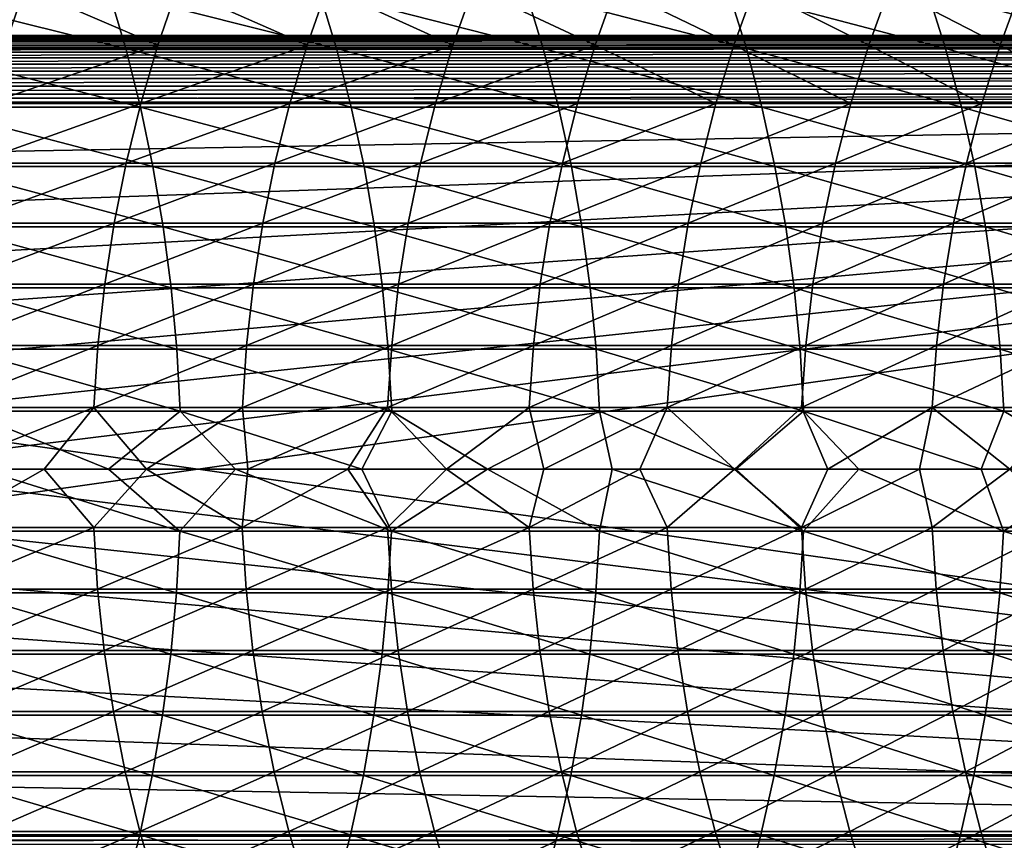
# Model space of a CAD drawing. Header units: metres. Extents: x -24 to 236, y -24 to 24.
# Tile 279 of 316: x 194.74 to 202.12, y -2.78 to 3.37. Entities that reach past the tile are written whole.
import ezdxf

# ---------------------------------------------------------------- set-up
doc = ezdxf.new("R2010")
doc.units = ezdxf.units.M
doc.layers.add('solid_10392024', color=7, linetype='CONTINUOUS')

msp = doc.modelspace()

# ---------------------------------------------------------------- linework, layer by layer
at = {"layer": 'solid_10392024'}
for points in [[(193.610458, 3.607058, 331.106781), (194.781372, 3.607063, 329.368286), (194.635315, 3.177375, 329.272034)], [(195.538849, 3.15177, 355.220276), (195.412613, 3.581986, 355.101105), (193.80954, 3.58199, 356.762817)], [(193.933319, 3.151773, 356.884552), (195.538849, 3.15177, 355.220276), (193.80954, 3.58199, 356.762817)], [(194.781372, 3.607063, 329.368286), (195.77951, 3.177382, 327.503815), (194.635315, 3.177375, 329.272034)], [(194.781372, 3.607063, 329.368286), (195.927307, 3.607071, 327.597382), (195.77951, 3.177382, 327.503815)], [(197.117188, 3.15177, 353.516327), (196.988571, 3.581986, 353.399719), (195.412613, 3.581986, 355.101105)], [(195.538849, 3.15177, 355.220276), (197.117188, 3.15177, 353.516327), (195.412613, 3.581986, 355.101105)], [(195.927307, 3.607071, 327.597382), (196.8983, 3.177386, 325.703949), (195.77951, 3.177382, 327.503815)], [(195.927307, 3.607071, 327.597382), (197.04776, 3.607075, 325.7948), (196.8983, 3.177386, 325.703949)], [(197.04776, 3.607075, 325.7948), (197.991119, 3.177386, 323.873108), (196.8983, 3.177386, 325.703949)], [(198.66777, 3.151776, 351.773346), (198.53685, 3.581993, 351.659332), (196.988571, 3.581986, 353.399719)], [(197.117188, 3.15177, 353.516327), (198.66777, 3.151776, 351.773346), (196.988571, 3.581986, 353.399719)], [(197.04776, 3.607075, 325.7948), (198.142181, 3.607075, 323.961273), (197.991119, 3.177386, 323.873108)], [(198.142181, 3.607075, 323.961273), (199.057465, 3.177381, 322.012024), (197.991119, 3.177386, 323.873108)], [(198.142181, 3.607075, 323.961273), (199.210083, 3.607069, 322.097504), (199.057465, 3.177381, 322.012024)], [(200.19014, 3.151782, 349.992157), (200.056992, 3.582, 349.880737), (198.53685, 3.581993, 351.659332)], [(198.66777, 3.151776, 351.773346), (200.19014, 3.151782, 349.992157), (198.53685, 3.581993, 351.659332)], [(199.210083, 3.607069, 322.097504), (200.096802, 3.177374, 320.12146), (199.057465, 3.177381, 322.012024)], [(199.210083, 3.607069, 322.097504), (200.2509, 3.607062, 320.204224), (200.096802, 3.177374, 320.12146)], [(201.683792, 3.151785, 348.173462), (201.548492, 3.582004, 348.064667), (200.056992, 3.582, 349.880737)], [(200.19014, 3.151782, 349.992157), (201.683792, 3.151785, 348.173462), (200.056992, 3.582, 349.880737)], [(200.2509, 3.607062, 320.204224), (201.108597, 3.177371, 318.202118), (200.096802, 3.177374, 320.12146)], [(200.2509, 3.607062, 320.204224), (201.264114, 3.607058, 318.282196), (201.108597, 3.177371, 318.202118)], [(201.264114, 3.607058, 318.282196), (202.092361, 3.177375, 316.254761), (201.108597, 3.177371, 318.202118)], [(201.264114, 3.607058, 318.282196), (202.249237, 3.607062, 316.332123), (202.092361, 3.177375, 316.254761)], [(203.148285, 3.151784, 346.318085), (203.01091, 3.582002, 346.211914), (201.548492, 3.582004, 348.064667)], [(201.683792, 3.151785, 348.173462), (203.148285, 3.151784, 346.318085), (201.548492, 3.582004, 348.064667)], [(202.249237, 3.607062, 316.332123), (203.047623, 3.177381, 314.280151), (202.092361, 3.177375, 316.254761)], [(215.5336, 3.246434, 33.390392), (176.534302, 3.246457, 33.390503), (176.5336, 3.25, 33.450001)], [(215.5336, 3.25, 44.450001), (176.5336, 3.25, 33.450001), (176.5336, 3.25, 44.450001)], [(215.5336, 3.25, 44.450001), (215.5336, 3.25, 33.450001), (176.5336, 3.25, 33.450001)], [(215.5336, 3.246434, 33.390392), (176.5336, 3.25, 33.450001), (215.5336, 3.25, 33.450001)], [(215.5336, 3.25, 44.450001), (176.5336, 3.25, 44.450001), (176.534302, 3.246457, 44.509499)], [(215.5336, 3.246354, 44.510269), (215.5336, 3.25, 44.450001), (176.534302, 3.246457, 44.509499)], [(215.5336, 3.246434, 33.390392), (176.536423, 3.235641, 33.331112), (176.534302, 3.246457, 33.390503)], [(215.5336, 3.246354, 44.510269), (176.534302, 3.246457, 44.509499), (176.536423, 3.235641, 44.56889)], [(215.5336, 3.246434, 33.390392), (215.5336, 3.235615, 33.330929), (176.536423, 3.235641, 33.331112)], [(215.5336, 3.235456, 44.569717), (215.5336, 3.246354, 44.510269), (176.536423, 3.235641, 44.56889)], [(215.5336, 3.235615, 33.330929), (176.539886, 3.217845, 33.27359), (176.536423, 3.235641, 33.331112)], [(215.5336, 3.235456, 44.569717), (176.536423, 3.235641, 44.56889), (176.539886, 3.217845, 44.626408)], [(215.5336, 3.235615, 33.330929), (215.5336, 3.217701, 33.273205), (176.539886, 3.217845, 33.27359)], [(215.5336, 3.217465, 44.627415), (215.5336, 3.235456, 44.569717), (176.539886, 3.217845, 44.626408)], [(215.5336, 3.217701, 33.273205), (176.544632, 3.193403, 33.218914), (176.539886, 3.217845, 33.27359)], [(215.5336, 3.217465, 44.627415), (176.539886, 3.217845, 44.626408), (176.544632, 3.193403, 44.681084)], [(215.5336, 3.217701, 33.273205), (215.5336, 3.192952, 33.218067), (176.544632, 3.193403, 33.218914)], [(215.5336, 3.192644, 44.682522), (215.5336, 3.217465, 44.627415), (176.544632, 3.193403, 44.681084)], [(215.5336, 3.192952, 33.218067), (176.550568, 3.162506, 33.167461), (176.544632, 3.193403, 33.218914)], [(215.5336, 3.192644, 44.682522), (176.544632, 3.193403, 44.681084), (176.550568, 3.162506, 44.73254)], [(215.5336, 3.192952, 33.218067), (215.5336, 3.161732, 33.166317), (176.550568, 3.162506, 33.167461)], [(215.5336, 3.161355, 44.73423), (215.5336, 3.192644, 44.682522), (176.550568, 3.162506, 44.73254)], [(195.77951, 3.177382, 327.503815), (195.650635, 2.739251, 327.422241), (194.50795, 2.739245, 329.18808)], [(194.635315, 3.177375, 329.272034), (195.77951, 3.177382, 327.503815), (194.50795, 2.739245, 329.18808)], [(196.8983, 3.177386, 325.703949), (196.767944, 2.739254, 325.624695), (195.650635, 2.739251, 327.422241)], [(195.77951, 3.177382, 327.503815), (196.8983, 3.177386, 325.703949), (195.650635, 2.739251, 327.422241)], [(197.991119, 3.177386, 323.873108), (197.859375, 2.739254, 323.796204), (196.767944, 2.739254, 325.624695)], [(196.8983, 3.177386, 325.703949), (197.991119, 3.177386, 323.873108), (196.767944, 2.739254, 325.624695)], [(197.991119, 3.177386, 323.873108), (199.057465, 3.177381, 322.012024), (197.859375, 2.739254, 323.796204)], [(199.057465, 3.177381, 322.012024), (198.924377, 2.73925, 321.9375), (197.859375, 2.739254, 323.796204)], [(199.057465, 3.177381, 322.012024), (199.962418, 2.739244, 320.049286), (198.924377, 2.73925, 321.9375)], [(199.057465, 3.177381, 322.012024), (200.096802, 3.177374, 320.12146), (199.962418, 2.739244, 320.049286)], [(200.096802, 3.177374, 320.12146), (200.972977, 2.739241, 318.132294), (199.962418, 2.739244, 320.049286)], [(200.096802, 3.177374, 320.12146), (201.108597, 3.177371, 318.202118), (200.972977, 2.739241, 318.132294)], [(201.108597, 3.177371, 318.202118), (201.955551, 2.739244, 316.187286), (200.972977, 2.739241, 318.132294)], [(201.108597, 3.177371, 318.202118), (202.092361, 3.177375, 316.254761), (201.955551, 2.739244, 316.187286)], [(202.092361, 3.177375, 316.254761), (202.909683, 2.73925, 314.215027), (201.955551, 2.739244, 316.187286)], [(202.092361, 3.177375, 316.254761), (203.047623, 3.177381, 314.280151), (202.909683, 2.73925, 314.215027)], [(215.5336, 3.161732, 33.166317), (176.557632, 3.125277, 33.119598), (176.550568, 3.162506, 33.167461)], [(215.5336, 3.161355, 44.73423), (176.550568, 3.162506, 44.73254), (176.557632, 3.125277, 44.780399)], [(215.5336, 3.161732, 33.166317), (215.5336, 3.124496, 33.11871), (176.557632, 3.125277, 33.119598)], [(215.5336, 3.124055, 44.781788), (215.5336, 3.161355, 44.73423), (176.557632, 3.125277, 44.780399)], [(215.5336, 3.124496, 33.11871), (176.565689, 3.082293, 33.076397), (176.557632, 3.125277, 33.119598)], [(215.5336, 3.124055, 44.781788), (176.557632, 3.125277, 44.780399), (176.565689, 3.082293, 44.823601)], [(215.5336, 3.124496, 33.11871), (215.5336, 3.081787, 33.075947), (176.565689, 3.082293, 33.076397)], [(215.5336, 3.08129, 44.824497), (215.5336, 3.124055, 44.781788), (176.565689, 3.082293, 44.823601)], [(195.648804, 2.713179, 355.324097), (195.538849, 3.15177, 355.220276), (193.933319, 3.151773, 356.884552)], [(194.041122, 2.713182, 356.990601), (195.648804, 2.713179, 355.324097), (193.933319, 3.151773, 356.884552)], [(197.229218, 2.713179, 353.617889), (197.117188, 3.15177, 353.516327), (195.538849, 3.15177, 355.220276)], [(195.648804, 2.713179, 355.324097), (197.229218, 2.713179, 353.617889), (195.538849, 3.15177, 355.220276)], [(198.781799, 2.713184, 351.87265), (198.66777, 3.151776, 351.773346), (197.117188, 3.15177, 353.516327)], [(197.229218, 2.713179, 353.617889), (198.781799, 2.713184, 351.87265), (197.117188, 3.15177, 353.516327)], [(200.306107, 2.713189, 350.089203), (200.19014, 3.151782, 349.992157), (198.66777, 3.151776, 351.773346)], [(198.781799, 2.713184, 351.87265), (200.306107, 2.713189, 350.089203), (198.66777, 3.151776, 351.773346)], [(201.801636, 2.713192, 348.268219), (201.683792, 3.151785, 348.173462), (200.19014, 3.151782, 349.992157)], [(200.306107, 2.713189, 350.089203), (201.801636, 2.713192, 348.268219), (200.19014, 3.151782, 349.992157)], [(203.267929, 2.713191, 346.410553), (203.148285, 3.151784, 346.318085), (201.683792, 3.151785, 348.173462)], [(201.801636, 2.713192, 348.268219), (203.267929, 2.713191, 346.410553), (201.683792, 3.151785, 348.173462)], [(215.5336, 3.081787, 33.075947), (176.574463, 3.034722, 33.03899), (176.565689, 3.082293, 33.076397)], [(215.5336, 3.08129, 44.824497), (176.565689, 3.082293, 44.823601), (176.574463, 3.034722, 44.861012)], [(215.5336, 3.081787, 33.075947), (215.5336, 3.034231, 33.038647), (176.574463, 3.034722, 33.03899)], [(215.5336, 3.033684, 44.861732), (215.5336, 3.08129, 44.824497), (176.574463, 3.034722, 44.861012)], [(215.5336, 3.034231, 33.038647), (176.583801, 2.983306, 33.007759), (176.574463, 3.034722, 33.03899)], [(215.5336, 3.033684, 44.861732), (176.574463, 3.034722, 44.861012), (176.583801, 2.983306, 44.892242)], [(215.5336, 3.034231, 33.038647), (215.5336, 2.982522, 33.007355), (176.583801, 2.983306, 33.007759)], [(215.5336, 2.981934, 44.892952), (215.5336, 3.033684, 44.861732), (176.583801, 2.983306, 44.892242)], [(215.5336, 2.982522, 33.007355), (176.593613, 2.92825, 32.982868), (176.583801, 2.983306, 33.007759)], [(215.5336, 2.981934, 44.892952), (176.583801, 2.983306, 44.892242), (176.593613, 2.92825, 44.917133)], [(215.5336, 2.982522, 33.007355), (215.5336, 2.927415, 32.982536), (176.593613, 2.92825, 32.982868)], [(215.5336, 2.926794, 44.917702), (215.5336, 2.981934, 44.892952), (176.593613, 2.92825, 44.917133)], [(215.5336, 2.927415, 32.982536), (176.603729, 2.870286, 32.964691), (176.593613, 2.92825, 32.982868)], [(215.5336, 2.926794, 44.917702), (176.593613, 2.92825, 44.917133), (176.603729, 2.870286, 44.93531)], [(215.5336, 2.927415, 32.982536), (215.5336, 2.869716, 32.964542), (176.603729, 2.870286, 32.964691)], [(215.5336, 2.869658, 44.935471), (215.5336, 2.926794, 44.917702), (176.603729, 2.870286, 44.93531)], [(215.5336, 2.869716, 32.964542), (176.613937, 2.81058, 32.953682), (176.603729, 2.870286, 32.964691)], [(215.5336, 2.869658, 44.935471), (176.603729, 2.870286, 44.93531), (176.613937, 2.81058, 44.946316)], [(215.5336, 2.869716, 32.964542), (215.5336, 2.810268, 32.953644), (176.613937, 2.81058, 32.953682)], [(215.5336, 2.810268, 44.946354), (215.5336, 2.869658, 44.935471), (176.613937, 2.81058, 44.946316)], [(215.5336, 2.75, 32.950001), (176.624084, 2.75, 32.950001), (176.613937, 2.81058, 32.953682)], [(215.5336, 2.810268, 32.953644), (215.5336, 2.75, 32.950001), (176.613937, 2.81058, 32.953682)], [(215.5336, 2.810268, 44.946354), (176.613937, 2.81058, 44.946316), (176.624084, 2.75, 44.950001)], [(215.5336, 2.810268, 44.946354), (176.624084, 2.75, 44.950001), (215.5336, 2.75, 44.950001)], [(215.5336, 2.75, 32.950001), (176.722778, 2.066648, 32.950001), (176.624084, 2.75, 32.950001)], [(215.5336, -2.75, 44.950001), (176.624084, 2.75, 44.950001), (176.722778, 2.066648, 44.950001)], [(215.5336, -2.75, 44.950001), (215.5336, 2.75, 44.950001), (176.624084, 2.75, 44.950001)], [(215.5336, 2.75, 32.950001), (176.624084, -2.75, 32.950001), (176.722778, -2.066648, 32.950001)], [(215.5336, 2.75, 32.950001), (215.5336, -2.75, 32.950001), (176.624084, -2.75, 32.950001)], [(215.5336, 2.75, 32.950001), (176.793396, 1.379858, 32.950001), (176.722778, 2.066648, 32.950001)], [(215.5336, 2.75, 32.950001), (176.722778, -2.066648, 32.950001), (176.793396, -1.379858, 32.950001)], [(215.5336, 2.75, 32.950001), (176.835846, 0.690638, 32.950001), (176.793396, 1.379858, 32.950001)], [(215.5336, 2.75, 32.950001), (176.793396, -1.379858, 32.950001), (176.835846, -0.690638, 32.950001)], [(215.5336, 2.75, 32.950001), (176.850006, 0, 32.950001), (176.835846, 0.690638, 32.950001)], [(215.5336, 2.75, 32.950001), (176.835846, -0.690638, 32.950001), (176.850006, 0, 32.950001)], [(195.650635, 2.739251, 327.422241), (195.541, 2.293841, 327.352814), (194.399597, 2.293836, 329.116669)], [(194.50795, 2.739245, 329.18808), (195.650635, 2.739251, 327.422241), (194.399597, 2.293836, 329.116669)], [(196.767944, 2.739254, 325.624695), (196.657074, 2.293844, 325.557281), (195.541, 2.293841, 327.352814)], [(195.650635, 2.739251, 327.422241), (196.767944, 2.739254, 325.624695), (195.541, 2.293841, 327.352814)], [(197.859375, 2.739254, 323.796204), (197.747299, 2.293844, 323.730774), (196.657074, 2.293844, 325.557281)], [(196.767944, 2.739254, 325.624695), (197.859375, 2.739254, 323.796204), (196.657074, 2.293844, 325.557281)], [(197.859375, 2.739254, 323.796204), (198.924377, 2.73925, 321.9375), (197.747299, 2.293844, 323.730774)], [(198.924377, 2.73925, 321.9375), (198.811157, 2.29384, 321.874084), (197.747299, 2.293844, 323.730774)], [(198.924377, 2.73925, 321.9375), (199.962418, 2.739244, 320.049286), (198.811157, 2.29384, 321.874084)], [(199.962418, 2.739244, 320.049286), (199.848099, 2.293835, 319.987854), (198.811157, 2.29384, 321.874084)], [(199.962418, 2.739244, 320.049286), (200.972977, 2.739241, 318.132294), (199.848099, 2.293835, 319.987854)], [(200.972977, 2.739241, 318.132294), (200.85762, 2.293833, 318.072876), (199.848099, 2.293835, 319.987854)], [(201.955551, 2.739244, 316.187286), (201.839172, 2.293836, 316.129883), (200.85762, 2.293833, 318.072876)], [(200.972977, 2.739241, 318.132294), (201.955551, 2.739244, 316.187286), (200.85762, 2.293833, 318.072876)], [(202.909683, 2.73925, 314.215027), (202.792328, 2.29384, 314.159637), (201.839172, 2.293836, 316.129883)], [(201.955551, 2.739244, 316.187286), (202.909683, 2.73925, 314.215027), (201.839172, 2.293836, 316.129883)], [(195.742172, 2.267378, 355.412262), (195.648804, 2.713179, 355.324097), (194.041122, 2.713182, 356.990601)], [(194.132675, 2.267381, 357.080627), (195.742172, 2.267378, 355.412262), (194.041122, 2.713182, 356.990601)], [(197.324341, 2.267378, 353.704132), (197.229218, 2.713179, 353.617889), (195.648804, 2.713179, 355.324097)], [(195.742172, 2.267378, 355.412262), (197.324341, 2.267378, 353.704132), (195.648804, 2.713179, 355.324097)], [(198.878632, 2.267382, 351.957001), (198.781799, 2.713184, 351.87265), (197.229218, 2.713179, 353.617889)], [(197.324341, 2.267378, 353.704132), (198.878632, 2.267382, 351.957001), (197.229218, 2.713179, 353.617889)], [(200.404587, 2.267387, 350.1716), (200.306107, 2.713189, 350.089203), (198.781799, 2.713184, 351.87265)], [(198.878632, 2.267382, 351.957001), (200.404587, 2.267387, 350.1716), (198.781799, 2.713184, 351.87265)], [(201.901703, 2.267389, 348.348694), (201.801636, 2.713192, 348.268219), (200.306107, 2.713189, 350.089203)], [(200.404587, 2.267387, 350.1716), (201.901703, 2.267389, 348.348694), (200.306107, 2.713189, 350.089203)], [(203.369537, 2.267388, 346.489075), (203.267929, 2.713191, 346.410553), (201.801636, 2.713192, 348.268219)], [(201.901703, 2.267389, 348.348694), (203.369537, 2.267388, 346.489075), (201.801636, 2.713192, 348.268219)], [(195.541, 2.293841, 327.352814), (195.450897, 1.842336, 327.295776), (194.310562, 1.842332, 329.057983)], [(194.399597, 2.293836, 329.116669), (195.541, 2.293841, 327.352814), (194.310562, 1.842332, 329.057983)], [(196.657074, 2.293844, 325.557281), (196.565948, 1.842339, 325.501862), (195.450897, 1.842336, 327.295776)], [(195.541, 2.293841, 327.352814), (196.657074, 2.293844, 325.557281), (195.450897, 1.842336, 327.295776)], [(197.747299, 2.293844, 323.730774), (197.655197, 1.842338, 323.677032), (196.565948, 1.842339, 325.501862)], [(196.657074, 2.293844, 325.557281), (197.747299, 2.293844, 323.730774), (196.565948, 1.842339, 325.501862)], [(197.747299, 2.293844, 323.730774), (198.811157, 2.29384, 321.874084), (197.655197, 1.842338, 323.677032)], [(198.811157, 2.29384, 321.874084), (198.718109, 1.842335, 321.82196), (197.655197, 1.842338, 323.677032)], [(198.811157, 2.29384, 321.874084), (199.848099, 2.293835, 319.987854), (198.718109, 1.842335, 321.82196)], [(199.848099, 2.293835, 319.987854), (199.754166, 1.842332, 319.937408), (198.718109, 1.842335, 321.82196)], [(199.848099, 2.293835, 319.987854), (200.85762, 2.293833, 318.072876), (199.754166, 1.842332, 319.937408)], [(200.85762, 2.293833, 318.072876), (200.762802, 1.84233, 318.024078), (199.754166, 1.842332, 319.937408)], [(201.839172, 2.293836, 316.129883), (201.74353, 1.842332, 316.082703), (200.762802, 1.84233, 318.024078)], [(200.85762, 2.293833, 318.072876), (201.839172, 2.293836, 316.129883), (200.762802, 1.84233, 318.024078)], [(202.792328, 2.29384, 314.159637), (202.695908, 1.842335, 314.114105), (201.74353, 1.842332, 316.082703)], [(201.839172, 2.293836, 316.129883), (202.792328, 2.29384, 314.159637), (201.74353, 1.842332, 316.082703)], [(195.81871, 1.815553, 355.484528), (195.742172, 2.267378, 355.412262), (194.132675, 2.267381, 357.080627)], [(194.207718, 1.815555, 357.154449), (195.81871, 1.815553, 355.484528), (194.132675, 2.267381, 357.080627)], [(197.402328, 1.815553, 353.774841), (197.324341, 2.267378, 353.704132), (195.742172, 2.267378, 355.412262)], [(195.81871, 1.815553, 355.484528), (197.402328, 1.815553, 353.774841), (195.742172, 2.267378, 355.412262)], [(198.958023, 1.815556, 352.026123), (198.878632, 2.267382, 351.957001), (197.324341, 2.267378, 353.704132)], [(197.402328, 1.815553, 353.774841), (198.958023, 1.815556, 352.026123), (197.324341, 2.267378, 353.704132)], [(200.485306, 1.81556, 350.239136), (200.404587, 2.267387, 350.1716), (198.878632, 2.267382, 351.957001)], [(198.958023, 1.815556, 352.026123), (200.485306, 1.81556, 350.239136), (198.878632, 2.267382, 351.957001)], [(201.983734, 1.815562, 348.414673), (201.901703, 2.267389, 348.348694), (200.404587, 2.267387, 350.1716)], [(200.485306, 1.81556, 350.239136), (201.983734, 1.815562, 348.414673), (200.404587, 2.267387, 350.1716)], [(203.452835, 1.815561, 346.553436), (203.369537, 2.267388, 346.489075), (201.901703, 2.267389, 348.348694)], [(201.983734, 1.815562, 348.414673), (203.452835, 1.815561, 346.553436), (201.901703, 2.267389, 348.348694)], [(215.5336, -2.75, 44.950001), (176.722778, 2.066648, 44.950001), (176.793396, 1.379858, 44.950001)], [(195.87822, 1.358904, 355.54071), (195.81871, 1.815553, 355.484528), (194.207718, 1.815555, 357.154449)], [(194.266068, 1.358905, 357.211853), (195.87822, 1.358904, 355.54071), (194.207718, 1.815555, 357.154449)], [(195.450897, 1.842336, 327.295776), (195.380569, 1.385936, 327.251251), (194.241058, 1.385933, 329.012207)], [(194.310562, 1.842332, 329.057983), (195.450897, 1.842336, 327.295776), (194.241058, 1.385933, 329.012207)], [(196.565948, 1.842339, 325.501862), (196.494843, 1.385938, 325.458618), (195.380569, 1.385936, 327.251251)], [(195.450897, 1.842336, 327.295776), (196.565948, 1.842339, 325.501862), (195.380569, 1.385936, 327.251251)], [(197.462952, 1.358904, 353.829803), (197.402328, 1.815553, 353.774841), (195.81871, 1.815553, 355.484528)], [(195.87822, 1.358904, 355.54071), (197.462952, 1.358904, 353.829803), (195.81871, 1.815553, 355.484528)], [(196.565948, 1.842339, 325.501862), (197.655197, 1.842338, 323.677032), (196.494843, 1.385938, 325.458618)], [(197.655197, 1.842338, 323.677032), (197.583328, 1.385938, 323.635071), (196.494843, 1.385938, 325.458618)], [(199.019745, 1.358906, 352.079895), (198.958023, 1.815556, 352.026123), (197.402328, 1.815553, 353.774841)], [(197.462952, 1.358904, 353.829803), (199.019745, 1.358906, 352.079895), (197.402328, 1.815553, 353.774841)], [(197.655197, 1.842338, 323.677032), (198.718109, 1.842335, 321.82196), (197.583328, 1.385938, 323.635071)], [(198.718109, 1.842335, 321.82196), (198.645493, 1.385936, 321.781281), (197.583328, 1.385938, 323.635071)], [(198.718109, 1.842335, 321.82196), (199.754166, 1.842332, 319.937408), (198.645493, 1.385936, 321.781281)], [(199.754166, 1.842332, 319.937408), (199.680832, 1.385933, 319.89801), (198.645493, 1.385936, 321.781281)], [(200.54808, 1.358909, 350.291687), (200.485306, 1.81556, 350.239136), (198.958023, 1.815556, 352.026123)], [(199.019745, 1.358906, 352.079895), (200.54808, 1.358909, 350.291687), (198.958023, 1.815556, 352.026123)], [(199.754166, 1.842332, 319.937408), (200.762802, 1.84233, 318.024078), (199.680832, 1.385933, 319.89801)], [(200.762802, 1.84233, 318.024078), (200.688812, 1.385931, 317.985962), (199.680832, 1.385933, 319.89801)], [(202.047516, 1.35891, 348.465942), (201.983734, 1.815562, 348.414673), (200.485306, 1.81556, 350.239136)], [(200.54808, 1.358909, 350.291687), (202.047516, 1.35891, 348.465942), (200.485306, 1.81556, 350.239136)], [(201.74353, 1.842332, 316.082703), (201.668884, 1.385933, 316.045898), (200.688812, 1.385931, 317.985962)], [(200.762802, 1.84233, 318.024078), (201.74353, 1.842332, 316.082703), (200.688812, 1.385931, 317.985962)], [(202.695908, 1.842335, 314.114105), (202.620636, 1.385935, 314.078583), (201.668884, 1.385933, 316.045898)], [(201.74353, 1.842332, 316.082703), (202.695908, 1.842335, 314.114105), (201.668884, 1.385933, 316.045898)], [(203.517593, 1.35891, 346.603485), (203.452835, 1.815561, 346.553436), (201.983734, 1.815562, 348.414673)], [(202.047516, 1.35891, 348.465942), (203.517593, 1.35891, 346.603485), (201.983734, 1.815562, 348.414673)], [(215.5336, -2.75, 44.950001), (176.793396, 1.379858, 44.950001), (176.835846, 0.690638, 44.950001)], [(195.380569, 1.385936, 327.251251), (195.330215, 0.925853, 327.21936), (194.191299, 0.925851, 328.979401)], [(194.241058, 1.385933, 329.012207), (195.380569, 1.385936, 327.251251), (194.191299, 0.925851, 328.979401)], [(195.920547, 0.898644, 355.580658), (195.87822, 1.358904, 355.54071), (194.266068, 1.358905, 357.211853)], [(194.307571, 0.898645, 357.252655), (195.920547, 0.898644, 355.580658), (194.266068, 1.358905, 357.211853)], [(196.494843, 1.385938, 325.458618), (196.443909, 0.925855, 325.427673), (195.330215, 0.925853, 327.21936)], [(195.380569, 1.385936, 327.251251), (196.494843, 1.385938, 325.458618), (195.330215, 0.925853, 327.21936)], [(197.506073, 0.898644, 353.868896), (197.462952, 1.358904, 353.829803), (195.87822, 1.358904, 355.54071)], [(195.920547, 0.898644, 355.580658), (197.506073, 0.898644, 353.868896), (195.87822, 1.358904, 355.54071)], [(197.583328, 1.385938, 323.635071), (197.531845, 0.925854, 323.605042), (196.443909, 0.925855, 325.427673)], [(196.494843, 1.385938, 325.458618), (197.583328, 1.385938, 323.635071), (196.443909, 0.925855, 325.427673)], [(199.063629, 0.898645, 352.118103), (199.019745, 1.358906, 352.079895), (197.462952, 1.358904, 353.829803)], [(197.506073, 0.898644, 353.868896), (199.063629, 0.898645, 352.118103), (197.462952, 1.358904, 353.829803)], [(197.583328, 1.385938, 323.635071), (198.645493, 1.385936, 321.781281), (197.531845, 0.925854, 323.605042)], [(198.645493, 1.385936, 321.781281), (198.593491, 0.925853, 321.752167), (197.531845, 0.925854, 323.605042)], [(198.645493, 1.385936, 321.781281), (199.680832, 1.385933, 319.89801), (198.593491, 0.925853, 321.752167)], [(199.680832, 1.385933, 319.89801), (199.628326, 0.925851, 319.869812), (198.593491, 0.925853, 321.752167)], [(200.592712, 0.898647, 350.32901), (200.54808, 1.358909, 350.291687), (199.019745, 1.358906, 352.079895)], [(199.063629, 0.898645, 352.118103), (200.592712, 0.898647, 350.32901), (199.019745, 1.358906, 352.079895)], [(199.680832, 1.385933, 319.89801), (200.688812, 1.385931, 317.985962), (199.628326, 0.925851, 319.869812)], [(200.688812, 1.385931, 317.985962), (200.635818, 0.92585, 317.958679), (199.628326, 0.925851, 319.869812)], [(202.09288, 0.898648, 348.502411), (202.047516, 1.35891, 348.465942), (200.54808, 1.358909, 350.291687)], [(200.592712, 0.898647, 350.32901), (202.09288, 0.898648, 348.502411), (200.54808, 1.358909, 350.291687)], [(201.668884, 1.385933, 316.045898), (201.615433, 0.925851, 316.019531), (200.635818, 0.92585, 317.958679)], [(200.688812, 1.385931, 317.985962), (201.668884, 1.385933, 316.045898), (200.635818, 0.92585, 317.958679)], [(202.620636, 1.385935, 314.078583), (202.566742, 0.925853, 314.053131), (201.615433, 0.925851, 316.019531)], [(201.668884, 1.385933, 316.045898), (202.620636, 1.385935, 314.078583), (201.615433, 0.925851, 316.019531)], [(203.563644, 0.898647, 346.639069), (203.517593, 1.35891, 346.603485), (202.047516, 1.35891, 348.465942)], [(202.09288, 0.898648, 348.502411), (203.563644, 0.898647, 346.639069), (202.047516, 1.35891, 348.465942)], [(195.330215, 0.925853, 327.21936), (195.299957, 0.46331, 327.200195), (194.161392, 0.463309, 328.959686)], [(194.191299, 0.925851, 328.979401), (195.330215, 0.925853, 327.21936), (194.161392, 0.463309, 328.959686)], [(195.945557, 0.435996, 355.604279), (195.920547, 0.898644, 355.580658), (194.307571, 0.898645, 357.252655)], [(194.332092, 0.435996, 357.276794), (195.945557, 0.435996, 355.604279), (194.307571, 0.898645, 357.252655)], [(196.443909, 0.925855, 325.427673), (196.4133, 0.463311, 325.409058), (195.299957, 0.46331, 327.200195)], [(195.330215, 0.925853, 327.21936), (196.443909, 0.925855, 325.427673), (195.299957, 0.46331, 327.200195)], [(197.53157, 0.435996, 353.892029), (197.506073, 0.898644, 353.868896), (195.920547, 0.898644, 355.580658)], [(195.945557, 0.435996, 355.604279), (197.53157, 0.435996, 353.892029), (195.920547, 0.898644, 355.580658)], [(196.443909, 0.925855, 325.427673), (197.531845, 0.925854, 323.605042), (196.4133, 0.463311, 325.409058)], [(197.531845, 0.925854, 323.605042), (197.500916, 0.463311, 323.586975), (196.4133, 0.463311, 325.409058)], [(197.531845, 0.925854, 323.605042), (198.593491, 0.925853, 321.752167), (197.500916, 0.463311, 323.586975)], [(198.593491, 0.925853, 321.752167), (198.562241, 0.46331, 321.73468), (197.500916, 0.463311, 323.586975)], [(199.089584, 0.435996, 352.140717), (199.063629, 0.898645, 352.118103), (197.506073, 0.898644, 353.868896)], [(197.53157, 0.435996, 353.892029), (199.089584, 0.435996, 352.140717), (197.506073, 0.898644, 353.868896)], [(198.593491, 0.925853, 321.752167), (199.628326, 0.925851, 319.869812), (198.562241, 0.46331, 321.73468)], [(199.628326, 0.925851, 319.869812), (199.596771, 0.463309, 319.852875), (198.562241, 0.46331, 321.73468)], [(200.61911, 0.435997, 350.351105), (200.592712, 0.898647, 350.32901), (199.063629, 0.898645, 352.118103)], [(199.089584, 0.435996, 352.140717), (200.61911, 0.435997, 350.351105), (199.063629, 0.898645, 352.118103)], [(199.628326, 0.925851, 319.869812), (200.635818, 0.92585, 317.958679), (199.596771, 0.463309, 319.852875)], [(200.635818, 0.92585, 317.958679), (200.603973, 0.463309, 317.942291), (199.596771, 0.463309, 319.852875)], [(202.11969, 0.435998, 348.523987), (202.09288, 0.898648, 348.502411), (200.592712, 0.898647, 350.32901)], [(200.61911, 0.435997, 350.351105), (202.11969, 0.435998, 348.523987), (200.592712, 0.898647, 350.32901)], [(201.615433, 0.925851, 316.019531), (201.583313, 0.463309, 316.003693), (200.603973, 0.463309, 317.942291)], [(200.635818, 0.92585, 317.958679), (201.615433, 0.925851, 316.019531), (200.603973, 0.463309, 317.942291)], [(202.566742, 0.925853, 314.053131), (202.534348, 0.46331, 314.037842), (201.583313, 0.463309, 316.003693)], [(201.615433, 0.925851, 316.019531), (202.566742, 0.925853, 314.053131), (201.583313, 0.463309, 316.003693)], [(203.590881, 0.435998, 346.660095), (203.563644, 0.898647, 346.639069), (202.09288, 0.898648, 348.502411)], [(202.11969, 0.435998, 348.523987), (203.590881, 0.435998, 346.660095), (202.09288, 0.898648, 348.502411)], [(215.5336, -2.75, 44.950001), (176.835846, 0.690638, 44.950001), (176.850006, 0, 44.950001)], [(195.299957, 0.46331, 327.200195), (194.927551, 0, 327.761414), (194.152145, 0, 328.952026)], [(194.161392, 0.463309, 328.959686), (195.299957, 0.46331, 327.200195), (194.152145, 0, 328.952026)], [(195.299957, 0.46331, 327.200195), (195.694565, 0, 326.551086), (194.927551, 0, 327.761414)], [(195.299957, 0.46331, 327.200195), (196.4133, 0.463311, 325.409058), (195.694565, 0, 326.551086)], [(196.4133, 0.463311, 325.409058), (196.452866, 0, 325.321106), (195.694565, 0, 326.551086)], [(196.4133, 0.463311, 325.409058), (197.500916, 0.463311, 323.586975), (196.452866, 0, 325.321106)], [(197.500916, 0.463311, 323.586975), (197.202103, 0, 324.071564), (196.452866, 0, 325.321106)], [(197.500916, 0.463311, 323.586975), (197.941971, 0, 322.80249), (197.202103, 0, 324.071564)], [(197.500916, 0.463311, 323.586975), (198.562241, 0.46331, 321.73468), (197.941971, 0, 322.80249)], [(198.562241, 0.46331, 321.73468), (198.67215, 0, 321.513977), (197.941971, 0, 322.80249)], [(198.562241, 0.46331, 321.73468), (199.596771, 0.463309, 319.852875), (198.67215, 0, 321.513977)], [(199.596771, 0.463309, 319.852875), (199.392288, 0, 320.206085), (198.67215, 0, 321.513977)], [(199.596771, 0.463309, 319.852875), (200.102066, 0, 318.878876), (199.392288, 0, 320.206085)], [(199.596771, 0.463309, 319.852875), (200.603973, 0.463309, 317.942291), (200.102066, 0, 318.878876)], [(200.603973, 0.463309, 317.942291), (200.801086, 0, 317.532532), (200.102066, 0, 318.878876)], [(200.603973, 0.463309, 317.942291), (201.583313, 0.463309, 316.003693), (200.801086, 0, 317.532532)], [(201.583313, 0.463309, 316.003693), (201.489029, 0, 316.167114), (200.801086, 0, 317.532532)], [(201.583313, 0.463309, 316.003693), (202.165619, 0, 314.782745), (201.489029, 0, 316.167114)], [(201.583313, 0.463309, 316.003693), (202.534348, 0.46331, 314.037842), (202.165619, 0, 314.782745)], [(195.407898, 0, 356.184509), (195.945557, 0.435996, 355.604279), (194.332092, 0.435996, 357.276794)], [(194.449738, 0, 357.172211), (195.407898, 0, 356.184509), (194.332092, 0.435996, 357.276794)], [(195.407898, 0, 356.184509), (196.360626, 0, 355.178314), (195.945557, 0.435996, 355.604279)], [(197.307632, 0, 354.153687), (197.53157, 0.435996, 353.892029), (195.945557, 0.435996, 355.604279)], [(196.360626, 0, 355.178314), (197.307632, 0, 354.153687), (195.945557, 0.435996, 355.604279)], [(197.307632, 0, 354.153687), (198.248703, 0, 353.110535), (197.53157, 0.435996, 353.892029)], [(198.248703, 0, 353.110535), (199.089584, 0.435996, 352.140717), (197.53157, 0.435996, 353.892029)], [(198.248703, 0, 353.110535), (199.183701, 0, 352.048737), (199.089584, 0.435996, 352.140717)], [(200.11235, 0, 350.968292), (200.61911, 0.435997, 350.351105), (199.089584, 0.435996, 352.140717)], [(199.183701, 0, 352.048737), (200.11235, 0, 350.968292), (199.089584, 0.435996, 352.140717)], [(200.11235, 0, 350.968292), (201.034424, 0, 349.869232), (200.61911, 0.435997, 350.351105)], [(201.949753, 0, 348.751373), (202.11969, 0.435998, 348.523987), (200.61911, 0.435997, 350.351105)], [(201.034424, 0, 349.869232), (201.949753, 0, 348.751373), (200.61911, 0.435997, 350.351105)], [(201.949753, 0, 348.751373), (202.858078, 0, 347.614807), (202.11969, 0.435998, 348.523987)], [(202.858078, 0, 347.614807), (203.590881, 0.435998, 346.660095), (202.11969, 0.435998, 348.523987)], [(194.331131, -0.463309, 357.275818), (195.944565, -0.463309, 355.603363), (194.449738, 0, 357.172211)], [(195.944565, -0.463309, 355.603363), (195.407898, 0, 356.184509), (194.449738, 0, 357.172211)], [(195.944565, -0.463309, 355.603363), (196.360626, 0, 355.178314), (195.407898, 0, 356.184509)], [(195.944565, -0.463309, 355.603363), (197.530563, -0.463309, 353.891113), (196.360626, 0, 355.178314)], [(197.530563, -0.463309, 353.891113), (197.307632, 0, 354.153687), (196.360626, 0, 355.178314)], [(197.530563, -0.463309, 353.891113), (198.248703, 0, 353.110535), (197.307632, 0, 354.153687)], [(197.530563, -0.463309, 353.891113), (199.088547, -0.46331, 352.139801), (198.248703, 0, 353.110535)], [(199.088547, -0.46331, 352.139801), (199.183701, 0, 352.048737), (198.248703, 0, 353.110535)], [(199.088547, -0.46331, 352.139801), (200.618057, -0.463311, 350.35022), (199.183701, 0, 352.048737)], [(200.618057, -0.463311, 350.35022), (200.11235, 0, 350.968292), (199.183701, 0, 352.048737)], [(200.618057, -0.463311, 350.35022), (201.034424, 0, 349.869232), (200.11235, 0, 350.968292)], [(200.618057, -0.463311, 350.35022), (202.118637, -0.463311, 348.523132), (201.034424, 0, 349.869232)], [(202.118637, -0.463311, 348.523132), (201.949753, 0, 348.751373), (201.034424, 0, 349.869232)], [(202.118637, -0.463311, 348.523132), (202.858078, 0, 347.614807), (201.949753, 0, 348.751373)], [(202.118637, -0.463311, 348.523132), (203.589798, -0.463311, 346.659271), (202.858078, 0, 347.614807)], [(215.5336, -2.75, 44.950001), (176.850006, 0, 44.950001), (176.835846, -0.690638, 44.950001)], [(194.160248, -0.435996, 328.958923), (194.152145, 0, 328.952026), (194.927551, 0, 327.761414)], [(194.160248, -0.435996, 328.958923), (194.927551, 0, 327.761414), (195.298798, -0.435997, 327.199463)], [(195.298798, -0.435997, 327.199463), (194.927551, 0, 327.761414), (195.694565, 0, 326.551086)], [(195.298798, -0.435997, 327.199463), (195.694565, 0, 326.551086), (196.41214, -0.435998, 325.408356)], [(196.41214, -0.435998, 325.408356), (195.694565, 0, 326.551086), (196.452866, 0, 325.321106)], [(196.41214, -0.435998, 325.408356), (196.452866, 0, 325.321106), (197.202103, 0, 324.071564)], [(196.41214, -0.435998, 325.408356), (197.202103, 0, 324.071564), (197.499725, -0.435998, 323.586273)], [(197.499725, -0.435998, 323.586273), (197.202103, 0, 324.071564), (197.941971, 0, 322.80249)], [(197.499725, -0.435998, 323.586273), (197.941971, 0, 322.80249), (198.56105, -0.435997, 321.734009)], [(198.56105, -0.435997, 321.734009), (197.941971, 0, 322.80249), (198.67215, 0, 321.513977)], [(198.56105, -0.435997, 321.734009), (198.67215, 0, 321.513977), (199.392288, 0, 320.206085)], [(198.56105, -0.435997, 321.734009), (199.392288, 0, 320.206085), (199.595581, -0.435996, 319.852234)], [(199.595581, -0.435996, 319.852234), (199.392288, 0, 320.206085), (200.102066, 0, 318.878876)], [(199.595581, -0.435996, 319.852234), (200.102066, 0, 318.878876), (200.602753, -0.435996, 317.94165)], [(200.602753, -0.435996, 317.94165), (200.102066, 0, 318.878876), (200.801086, 0, 317.532532)], [(200.602753, -0.435996, 317.94165), (200.801086, 0, 317.532532), (201.489029, 0, 316.167114)], [(200.602753, -0.435996, 317.94165), (201.489029, 0, 316.167114), (201.582092, -0.435996, 316.003082)], [(201.582092, -0.435996, 316.003082), (201.489029, 0, 316.167114), (202.165619, 0, 314.782745)], [(201.582092, -0.435996, 316.003082), (202.165619, 0, 314.782745), (202.533112, -0.435997, 314.037262)], [(194.160248, -0.435996, 328.958923), (195.298798, -0.435997, 327.199463), (194.18898, -0.898645, 328.977875)], [(195.298798, -0.435997, 327.199463), (195.327866, -0.898647, 327.217896), (194.18898, -0.898645, 328.977875)], [(195.298798, -0.435997, 327.199463), (196.41214, -0.435998, 325.408356), (195.327866, -0.898647, 327.217896)], [(196.41214, -0.435998, 325.408356), (196.441544, -0.898648, 325.426239), (195.327866, -0.898647, 327.217896)], [(196.41214, -0.435998, 325.408356), (197.499725, -0.435998, 323.586273), (196.441544, -0.898648, 325.426239)], [(197.499725, -0.435998, 323.586273), (197.529449, -0.898648, 323.603638), (196.441544, -0.898648, 325.426239)], [(197.499725, -0.435998, 323.586273), (198.56105, -0.435997, 321.734009), (197.529449, -0.898648, 323.603638)], [(198.56105, -0.435997, 321.734009), (198.59108, -0.898646, 321.750824), (197.529449, -0.898648, 323.603638)], [(198.56105, -0.435997, 321.734009), (199.595581, -0.435996, 319.852234), (198.59108, -0.898646, 321.750824)], [(199.595581, -0.435996, 319.852234), (199.625885, -0.898645, 319.8685), (198.59108, -0.898646, 321.750824)], [(199.595581, -0.435996, 319.852234), (200.602753, -0.435996, 317.94165), (199.625885, -0.898645, 319.8685)], [(200.602753, -0.435996, 317.94165), (200.633347, -0.898644, 317.957428), (199.625885, -0.898645, 319.8685)], [(200.602753, -0.435996, 317.94165), (201.582092, -0.435996, 316.003082), (200.633347, -0.898644, 317.957428)], [(201.582092, -0.435996, 316.003082), (201.612946, -0.898645, 316.01828), (200.633347, -0.898644, 317.957428)], [(201.582092, -0.435996, 316.003082), (202.533112, -0.435997, 314.037262), (201.612946, -0.898645, 316.01828)], [(202.533112, -0.435997, 314.037262), (202.564224, -0.898646, 314.051941), (201.612946, -0.898645, 316.01828)], [(194.305588, -0.925851, 357.250702), (195.918533, -0.92585, 355.578766), (194.331131, -0.463309, 357.275818)], [(195.918533, -0.92585, 355.578766), (195.944565, -0.463309, 355.603363), (194.331131, -0.463309, 357.275818)], [(195.918533, -0.92585, 355.578766), (197.504028, -0.92585, 353.867035), (195.944565, -0.463309, 355.603363)], [(197.504028, -0.92585, 353.867035), (197.530563, -0.463309, 353.891113), (195.944565, -0.463309, 355.603363)], [(197.504028, -0.92585, 353.867035), (199.061539, -0.925852, 352.116302), (197.530563, -0.463309, 353.891113)], [(199.061539, -0.925852, 352.116302), (199.088547, -0.46331, 352.139801), (197.530563, -0.463309, 353.891113)], [(199.061539, -0.925852, 352.116302), (200.590591, -0.925854, 350.32724), (199.088547, -0.46331, 352.139801)], [(200.590591, -0.925854, 350.32724), (200.618057, -0.463311, 350.35022), (199.088547, -0.46331, 352.139801)], [(200.590591, -0.925854, 350.32724), (202.090714, -0.925855, 348.500671), (200.618057, -0.463311, 350.35022)], [(202.090714, -0.925855, 348.500671), (202.118637, -0.463311, 348.523132), (200.618057, -0.463311, 350.35022)], [(202.090714, -0.925855, 348.500671), (203.561447, -0.925854, 346.63736), (202.118637, -0.463311, 348.523132)], [(203.561447, -0.925854, 346.63736), (203.589798, -0.463311, 346.659271), (202.118637, -0.463311, 348.523132)], [(215.5336, -2.75, 44.950001), (176.835846, -0.690638, 44.950001), (176.793396, -1.379858, 44.950001)], [(194.18898, -0.898645, 328.977875), (195.327866, -0.898647, 327.217896), (194.237579, -1.358906, 329.009888)], [(195.327866, -0.898647, 327.217896), (195.377045, -1.358909, 327.249023), (194.237579, -1.358906, 329.009888)], [(194.263092, -1.385933, 357.208923), (195.875183, -1.385931, 355.537842), (194.305588, -0.925851, 357.250702)], [(195.875183, -1.385931, 355.537842), (195.918533, -0.92585, 355.578766), (194.305588, -0.925851, 357.250702)], [(195.327866, -0.898647, 327.217896), (196.441544, -0.898648, 325.426239), (195.377045, -1.358909, 327.249023)], [(196.441544, -0.898648, 325.426239), (196.491272, -1.35891, 325.456451), (195.377045, -1.358909, 327.249023)], [(195.875183, -1.385931, 355.537842), (197.459869, -1.385931, 353.827026), (195.918533, -0.92585, 355.578766)], [(197.459869, -1.385931, 353.827026), (197.504028, -0.92585, 353.867035), (195.918533, -0.92585, 355.578766)], [(196.441544, -0.898648, 325.426239), (197.529449, -0.898648, 323.603638), (196.491272, -1.35891, 325.456451)], [(197.529449, -0.898648, 323.603638), (197.579712, -1.35891, 323.632965), (196.491272, -1.35891, 325.456451)], [(197.459869, -1.385931, 353.827026), (199.016586, -1.385934, 352.077148), (197.504028, -0.92585, 353.867035)], [(199.016586, -1.385934, 352.077148), (199.061539, -0.925852, 352.116302), (197.504028, -0.92585, 353.867035)], [(197.529449, -0.898648, 323.603638), (198.59108, -0.898646, 321.750824), (197.579712, -1.35891, 323.632965)], [(198.59108, -0.898646, 321.750824), (198.641861, -1.358908, 321.779266), (197.579712, -1.35891, 323.632965)], [(198.59108, -0.898646, 321.750824), (199.625885, -0.898645, 319.8685), (198.641861, -1.358908, 321.779266)], [(199.625885, -0.898645, 319.8685), (199.67717, -1.358905, 319.896057), (198.641861, -1.358908, 321.779266)], [(199.016586, -1.385934, 352.077148), (200.544876, -1.385936, 350.289001), (199.061539, -0.925852, 352.116302)], [(200.544876, -1.385936, 350.289001), (200.590591, -0.925854, 350.32724), (199.061539, -0.925852, 352.116302)], [(199.625885, -0.898645, 319.8685), (200.633347, -0.898644, 317.957428), (199.67717, -1.358905, 319.896057)], [(200.633347, -0.898644, 317.957428), (200.685104, -1.358904, 317.98407), (199.67717, -1.358905, 319.896057)], [(200.544876, -1.385936, 350.289001), (202.044266, -1.385938, 348.463318), (200.590591, -0.925854, 350.32724)], [(202.044266, -1.385938, 348.463318), (202.090714, -0.925855, 348.500671), (200.590591, -0.925854, 350.32724)], [(200.633347, -0.898644, 317.957428), (201.612946, -0.898645, 316.01828), (200.685104, -1.358904, 317.98407)], [(201.612946, -0.898645, 316.01828), (201.665146, -1.358905, 316.044037), (200.685104, -1.358904, 317.98407)], [(201.612946, -0.898645, 316.01828), (202.564224, -0.898646, 314.051941), (201.665146, -1.358905, 316.044037)], [(202.564224, -0.898646, 314.051941), (202.616867, -1.358908, 314.076813), (201.665146, -1.358905, 316.044037)], [(202.044266, -1.385938, 348.463318), (203.514297, -1.385937, 346.600922), (202.090714, -0.925855, 348.500671)], [(203.514297, -1.385937, 346.600922), (203.561447, -0.925854, 346.63736), (202.090714, -0.925855, 348.500671)], [(215.5336, -2.75, 44.950001), (176.793396, -1.379858, 44.950001), (176.722778, -2.066648, 44.950001)], [(194.203751, -1.842332, 357.150543), (195.814667, -1.84233, 355.480713), (194.263092, -1.385933, 357.208923)], [(194.237579, -1.358906, 329.009888), (195.377045, -1.358909, 327.249023), (194.305923, -1.815556, 329.054932)], [(195.814667, -1.84233, 355.480713), (195.875183, -1.385931, 355.537842), (194.263092, -1.385933, 357.208923)], [(195.377045, -1.358909, 327.249023), (195.446198, -1.815559, 327.292786), (194.305923, -1.815556, 329.054932)], [(195.377045, -1.358909, 327.249023), (196.491272, -1.35891, 325.456451), (195.446198, -1.815559, 327.292786)], [(196.491272, -1.35891, 325.456451), (196.561203, -1.815562, 325.498993), (195.446198, -1.815559, 327.292786)], [(195.814667, -1.84233, 355.480713), (197.398209, -1.84233, 353.771118), (195.875183, -1.385931, 355.537842)], [(197.398209, -1.84233, 353.771118), (197.459869, -1.385931, 353.827026), (195.875183, -1.385931, 355.537842)], [(196.491272, -1.35891, 325.456451), (197.579712, -1.35891, 323.632965), (196.561203, -1.815562, 325.498993)], [(197.579712, -1.35891, 323.632965), (197.650406, -1.815562, 323.674225), (196.561203, -1.815562, 325.498993)], [(197.398209, -1.84233, 353.771118), (198.953827, -1.842333, 352.022491), (197.459869, -1.385931, 353.827026)], [(198.953827, -1.842333, 352.022491), (199.016586, -1.385934, 352.077148), (197.459869, -1.385931, 353.827026)], [(197.579712, -1.35891, 323.632965), (198.641861, -1.358908, 321.779266), (197.650406, -1.815562, 323.674225)], [(198.641861, -1.358908, 321.779266), (198.713272, -1.815559, 321.819244), (197.650406, -1.815562, 323.674225)], [(198.641861, -1.358908, 321.779266), (199.67717, -1.358905, 319.896057), (198.713272, -1.815559, 321.819244)], [(199.67717, -1.358905, 319.896057), (199.749268, -1.815555, 319.934784), (198.713272, -1.815559, 321.819244)], [(198.953827, -1.842333, 352.022491), (200.481049, -1.842337, 350.235596), (199.016586, -1.385934, 352.077148)], [(200.481049, -1.842337, 350.235596), (200.544876, -1.385936, 350.289001), (199.016586, -1.385934, 352.077148)], [(199.67717, -1.358905, 319.896057), (200.685104, -1.358904, 317.98407), (199.749268, -1.815555, 319.934784)], [(200.685104, -1.358904, 317.98407), (200.757858, -1.815553, 318.021515), (199.749268, -1.815555, 319.934784)], [(200.481049, -1.842337, 350.235596), (201.979401, -1.842339, 348.411163), (200.544876, -1.385936, 350.289001)], [(201.979401, -1.842339, 348.411163), (202.044266, -1.385938, 348.463318), (200.544876, -1.385936, 350.289001)], [(200.685104, -1.358904, 317.98407), (201.665146, -1.358905, 316.044037), (200.757858, -1.815553, 318.021515)], [(201.665146, -1.358905, 316.044037), (201.738556, -1.815555, 316.080231), (200.757858, -1.815553, 318.021515)], [(201.665146, -1.358905, 316.044037), (202.616867, -1.358908, 314.076813), (201.738556, -1.815555, 316.080231)], [(202.616867, -1.358908, 314.076813), (202.690872, -1.815559, 314.111755), (201.738556, -1.815555, 316.080231)], [(201.979401, -1.842339, 348.411163), (203.448425, -1.842338, 346.550018), (202.044266, -1.385938, 348.463318)], [(203.448425, -1.842338, 346.550018), (203.514297, -1.385937, 346.600922), (202.044266, -1.385938, 348.463318)], [(194.127731, -2.293836, 357.075775), (195.737137, -2.293833, 355.407501), (194.203751, -1.842332, 357.150543)], [(195.737137, -2.293833, 355.407501), (195.814667, -1.84233, 355.480713), (194.203751, -1.842332, 357.150543)], [(194.305923, -1.815556, 329.054932), (195.446198, -1.815559, 327.292786), (194.393814, -2.267381, 329.112854)], [(195.446198, -1.815559, 327.292786), (195.535141, -2.267386, 327.349121), (194.393814, -2.267381, 329.112854)], [(195.446198, -1.815559, 327.292786), (196.561203, -1.815562, 325.498993), (195.535141, -2.267386, 327.349121)], [(196.561203, -1.815562, 325.498993), (196.651154, -2.267389, 325.55368), (195.535141, -2.267386, 327.349121)], [(195.737137, -2.293833, 355.407501), (197.319199, -2.293833, 353.699493), (195.814667, -1.84233, 355.480713)], [(197.319199, -2.293833, 353.699493), (197.398209, -1.84233, 353.771118), (195.814667, -1.84233, 355.480713)], [(196.561203, -1.815562, 325.498993), (197.650406, -1.815562, 323.674225), (196.651154, -2.267389, 325.55368)], [(197.650406, -1.815562, 323.674225), (197.741318, -2.267389, 323.727295), (196.651154, -2.267389, 325.55368)], [(197.319199, -2.293833, 353.699493), (198.873413, -2.293837, 351.952454), (197.398209, -1.84233, 353.771118)], [(198.873413, -2.293837, 351.952454), (198.953827, -1.842333, 352.022491), (197.398209, -1.84233, 353.771118)], [(197.650406, -1.815562, 323.674225), (198.713272, -1.815559, 321.819244), (197.741318, -2.267389, 323.727295)], [(198.713272, -1.815559, 321.819244), (198.805115, -2.267385, 321.870697), (197.741318, -2.267389, 323.727295)], [(198.713272, -1.815559, 321.819244), (199.749268, -1.815555, 319.934784), (198.805115, -2.267385, 321.870697)], [(199.749268, -1.815555, 319.934784), (199.841995, -2.267381, 319.984589), (198.805115, -2.267385, 321.870697)], [(198.873413, -2.293837, 351.952454), (200.399261, -2.293842, 350.167145), (198.953827, -1.842333, 352.022491)], [(200.399261, -2.293842, 350.167145), (200.481049, -1.842337, 350.235596), (198.953827, -1.842333, 352.022491)], [(199.749268, -1.815555, 319.934784), (200.757858, -1.815553, 318.021515), (199.841995, -2.267381, 319.984589)], [(200.757858, -1.815553, 318.021515), (200.851456, -2.267378, 318.069702), (199.841995, -2.267381, 319.984589)], [(200.399261, -2.293842, 350.167145), (201.896301, -2.293844, 348.34436), (200.481049, -1.842337, 350.235596)], [(201.896301, -2.293844, 348.34436), (201.979401, -1.842339, 348.411163), (200.481049, -1.842337, 350.235596)], [(200.757858, -1.815553, 318.021515), (201.738556, -1.815555, 316.080231), (200.851456, -2.267378, 318.069702)], [(201.738556, -1.815555, 316.080231), (201.832962, -2.267381, 316.126801), (200.851456, -2.267378, 318.069702)], [(201.738556, -1.815555, 316.080231), (202.690872, -1.815559, 314.111755), (201.832962, -2.267381, 316.126801)], [(202.690872, -1.815559, 314.111755), (202.786072, -2.267385, 314.156677), (201.832962, -2.267381, 316.126801)], [(201.896301, -2.293844, 348.34436), (203.364044, -2.293843, 346.484833), (201.979401, -1.842339, 348.411163)], [(203.364044, -2.293843, 346.484833), (203.448425, -1.842338, 346.550018), (201.979401, -1.842339, 348.411163)], [(215.5336, -2.75, 44.950001), (176.722778, -2.066648, 44.950001), (176.624084, -2.75, 44.950001)], [(194.393814, -2.267381, 329.112854), (195.535141, -2.267386, 327.349121), (194.501038, -2.713182, 329.183533)], [(195.535141, -2.267386, 327.349121), (195.643631, -2.713188, 327.417786), (194.501038, -2.713182, 329.183533)], [(195.535141, -2.267386, 327.349121), (196.651154, -2.267389, 325.55368), (195.643631, -2.713188, 327.417786)], [(196.651154, -2.267389, 325.55368), (196.76088, -2.713192, 325.620392), (195.643631, -2.713188, 327.417786)], [(196.651154, -2.267389, 325.55368), (197.741318, -2.267389, 323.727295), (196.76088, -2.713192, 325.620392)], [(197.741318, -2.267389, 323.727295), (197.852219, -2.713191, 323.792023), (196.76088, -2.713192, 325.620392)], [(197.741318, -2.267389, 323.727295), (198.805115, -2.267385, 321.870697), (197.852219, -2.713191, 323.792023)], [(198.805115, -2.267385, 321.870697), (198.917145, -2.713187, 321.933441), (197.852219, -2.713191, 323.792023)], [(198.805115, -2.267385, 321.870697), (199.841995, -2.267381, 319.984589), (198.917145, -2.713187, 321.933441)], [(199.841995, -2.267381, 319.984589), (199.955124, -2.713182, 320.045349), (198.917145, -2.713187, 321.933441)], [(199.841995, -2.267381, 319.984589), (200.851456, -2.267378, 318.069702), (199.955124, -2.713182, 320.045349)], [(200.851456, -2.267378, 318.069702), (200.965622, -2.713179, 318.12851), (199.955124, -2.713182, 320.045349)], [(200.851456, -2.267378, 318.069702), (201.832962, -2.267381, 316.126801), (200.965622, -2.713179, 318.12851)], [(201.832962, -2.267381, 316.126801), (201.94812, -2.713182, 316.183624), (200.965622, -2.713179, 318.12851)], [(201.832962, -2.267381, 316.126801), (202.786072, -2.267385, 314.156677), (201.94812, -2.713182, 316.183624)], [(202.786072, -2.267385, 314.156677), (202.902191, -2.713187, 314.211517), (201.94812, -2.713182, 316.183624)], [(194.035217, -2.739244, 356.984772), (195.642776, -2.739241, 355.31842), (194.127731, -2.293836, 357.075775)], [(195.642776, -2.739241, 355.31842), (195.737137, -2.293833, 355.407501), (194.127731, -2.293836, 357.075775)], [(195.642776, -2.739241, 355.31842), (197.223068, -2.739241, 353.612305), (195.737137, -2.293833, 355.407501)], [(197.223068, -2.739241, 353.612305), (197.319199, -2.293833, 353.699493), (195.737137, -2.293833, 355.407501)], [(197.223068, -2.739241, 353.612305), (198.775558, -2.739246, 351.867218), (197.319199, -2.293833, 353.699493)], [(198.775558, -2.739246, 351.867218), (198.873413, -2.293837, 351.952454), (197.319199, -2.293833, 353.699493)], [(198.775558, -2.739246, 351.867218), (200.299744, -2.739252, 350.083862), (198.873413, -2.293837, 351.952454)], [(200.299744, -2.739252, 350.083862), (200.399261, -2.293842, 350.167145), (198.873413, -2.293837, 351.952454)], [(200.299744, -2.739252, 350.083862), (201.795181, -2.739254, 348.263031), (200.399261, -2.293842, 350.167145)], [(201.795181, -2.739254, 348.263031), (201.896301, -2.293844, 348.34436), (200.399261, -2.293842, 350.167145)], [(201.795181, -2.739254, 348.263031), (203.261368, -2.739253, 346.405487), (201.896301, -2.293844, 348.34436)], [(203.261368, -2.739253, 346.405487), (203.364044, -2.293843, 346.484833), (201.896301, -2.293844, 348.34436)], [(194.501038, -2.713182, 329.183533), (195.643631, -2.713188, 327.417786), (194.627289, -3.151774, 329.266754)], [(195.643631, -2.713188, 327.417786), (195.771393, -3.151781, 327.498688), (194.627289, -3.151774, 329.266754)], [(195.643631, -2.713188, 327.417786), (196.76088, -2.713192, 325.620392), (195.771393, -3.151781, 327.498688)], [(196.76088, -2.713192, 325.620392), (196.890076, -3.151785, 325.698944), (195.771393, -3.151781, 327.498688)], [(196.76088, -2.713192, 325.620392), (197.852219, -2.713191, 323.792023), (196.890076, -3.151785, 325.698944)], [(197.852219, -2.713191, 323.792023), (197.982819, -3.151785, 323.868256), (196.890076, -3.151785, 325.698944)], [(197.852219, -2.713191, 323.792023), (198.917145, -2.713187, 321.933441), (197.982819, -3.151785, 323.868256)], [(198.917145, -2.713187, 321.933441), (199.049072, -3.15178, 322.007324), (197.982819, -3.151785, 323.868256)], [(198.917145, -2.713187, 321.933441), (199.955124, -2.713182, 320.045349), (199.049072, -3.15178, 322.007324)], [(199.955124, -2.713182, 320.045349), (200.088333, -3.151773, 320.116913), (199.049072, -3.15178, 322.007324)], [(199.955124, -2.713182, 320.045349), (200.965622, -2.713179, 318.12851), (200.088333, -3.151773, 320.116913)], [(200.965622, -2.713179, 318.12851), (201.100052, -3.15177, 318.197723), (200.088333, -3.151773, 320.116913)], [(200.965622, -2.713179, 318.12851), (201.94812, -2.713182, 316.183624), (201.100052, -3.15177, 318.197723)], [(201.94812, -2.713182, 316.183624), (202.08374, -3.151773, 316.250488), (201.100052, -3.15177, 318.197723)], [(201.94812, -2.713182, 316.183624), (202.902191, -2.713187, 314.211517), (202.08374, -3.151773, 316.250488)], [(202.902191, -2.713187, 314.211517), (203.038925, -3.15178, 314.276062), (202.08374, -3.151773, 316.250488)], [(215.5336, -2.810268, 32.953644), (176.613937, -2.81058, 32.953682), (176.624084, -2.75, 32.950001)], [(215.5336, -2.75, 44.950001), (176.624084, -2.75, 44.950001), (176.613937, -2.81058, 44.946316)], [(215.5336, -2.810268, 44.946354), (215.5336, -2.75, 44.950001), (176.613937, -2.81058, 44.946316)], [(215.5336, -2.810268, 32.953644), (176.624084, -2.75, 32.950001), (215.5336, -2.75, 32.950001)], [(193.926468, -3.177375, 356.877808), (195.53186, -3.177371, 355.213684), (194.035217, -2.739244, 356.984772)], [(195.53186, -3.177371, 355.213684), (195.642776, -2.739241, 355.31842), (194.035217, -2.739244, 356.984772)], [(195.53186, -3.177371, 355.213684), (197.110062, -3.177371, 353.509857), (195.642776, -2.739241, 355.31842)], [(197.110062, -3.177371, 353.509857), (197.223068, -2.739241, 353.612305), (195.642776, -2.739241, 355.31842)], [(197.110062, -3.177371, 353.509857), (198.660522, -3.177377, 351.767029), (197.223068, -2.739241, 353.612305)], [(198.660522, -3.177377, 351.767029), (198.775558, -2.739246, 351.867218), (197.223068, -2.739241, 353.612305)], [(198.660522, -3.177377, 351.767029), (200.182755, -3.177383, 349.985992), (198.775558, -2.739246, 351.867218)], [(200.182755, -3.177383, 349.985992), (200.299744, -2.739252, 350.083862), (198.775558, -2.739246, 351.867218)], [(200.182755, -3.177383, 349.985992), (201.6763, -3.177386, 348.16745), (200.299744, -2.739252, 350.083862)], [(201.6763, -3.177386, 348.16745), (201.795181, -2.739254, 348.263031), (200.299744, -2.739252, 350.083862)], [(201.6763, -3.177386, 348.16745), (203.140671, -3.177385, 346.312195), (201.795181, -2.739254, 348.263031)], [(203.140671, -3.177385, 346.312195), (203.261368, -2.739253, 346.405487), (201.795181, -2.739254, 348.263031)]]:
    msp.add_3dface(points, dxfattribs=at)

doc.saveas('drawing.dxf')
